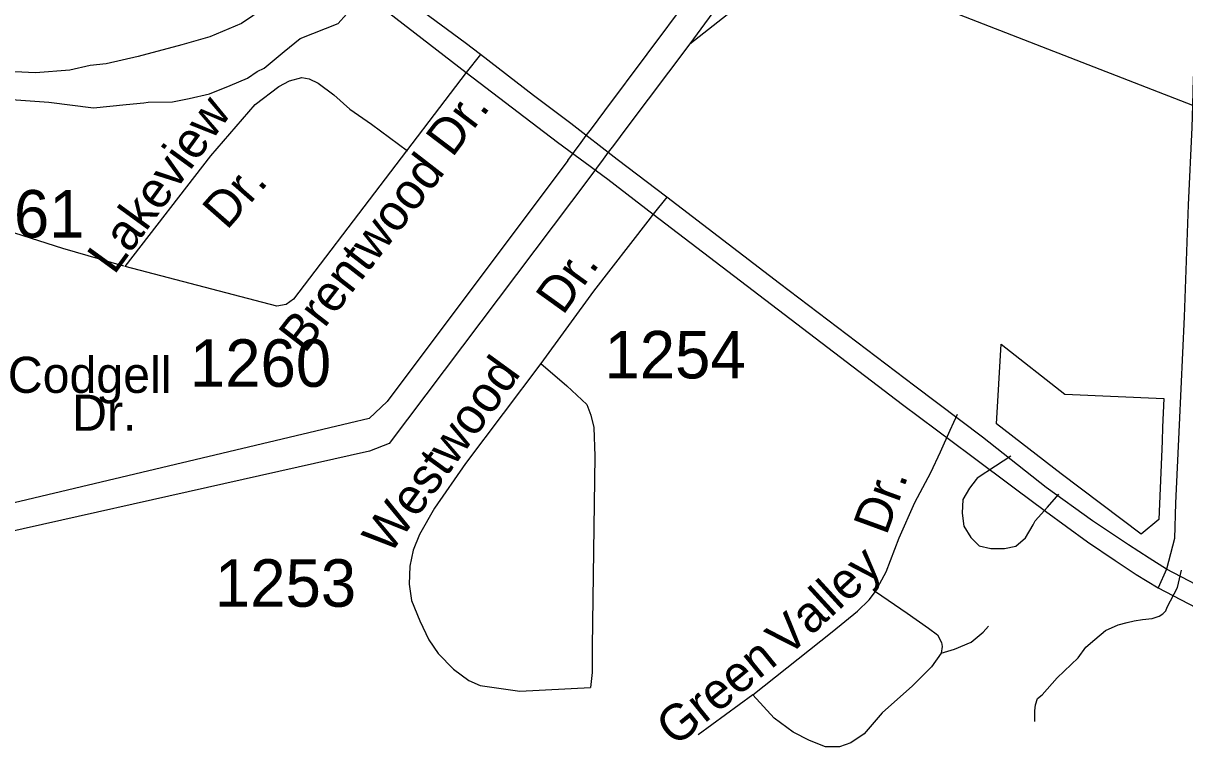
# Model space of a CAD drawing. Extents: x 2260773 to 2342389, y 552869 to 618546.
# Drawn here: x 2288230 to 2291288, y 602798 to 604702 of the extents above; entities that cross this region are included whole.
import ezdxf

# ---------------------------------------------------------------- set-up
doc = ezdxf.new("R2010")
doc.units = 0
for name, color, linetype in [('Exist Boundary Political City Limit New', 7, 'Continuous'), ('Exist Hydrographic Misc Water Feature', 7, 'Continuous'), ('Exist Road Non-System Type 51', 7, 'Continuous'), ('Exist Road Non-System Type 51 Label', 7, 'Continuous'), ('Exist Road Primary US Divided Attributed', 7, 'Continuous'), ('Exist Road Secondary Type 51 Attributed', 7, 'Continuous'), ('Exist Road Secondary Type 51 Label', 7, 'Continuous'), ('Exist Road Secondary Type 51 Number Label', 7, 'Continuous'), ('Exist Utilities Electrical Transmission Line', 7, 'Continuous'), ('Map Preparation Boundary City Limit Buffer Line', 7, 'Continuous')]:
    doc.layers.add(name, color=color, linetype=linetype)

msp = doc.modelspace()

# ---------------------------------------------------------------- linework, layer by layer
at = {"layer": 'Exist Boundary Political City Limit New'}
msp.add_lwpolyline([(2291219.8, 603395.9), (2291173.2, 603357.6), (2290962.8, 603515.7), (2290793, 603647.7), (2290804.8, 603856.9), (2290972.2, 603725.9), (2291233.2, 603714), (2291230, 603639.1), (2291228.5, 603601.8), (2291219.8, 603395.9)], dxfattribs=at)
at = {"layer": 'Exist Hydrographic Misc Water Feature'}
for points in [[(2288864.4, 604582.9), (2288917.7, 604627.6), (2288959.5, 604661.8), (2289059.2, 604700.7), (2289081.1, 604725), (2289090.9, 604741), (2289080.5, 604770.9), (2289024.1, 604812.3), (2289007.9, 604822.4), (2288984.3, 604828), (2288956, 604811.6), (2288894.5, 604761.2), (2288805.3, 604700.5), (2288721.6, 604665.6), (2288647.8, 604645.1), (2288532.6, 604613.8), (2288448.5, 604594.8), (2288406.7, 604590.6), (2288352.7, 604578.1), (2288262.7, 604571.3), (2288152.6, 604576.5)], [(2288199.6, 604500.9), (2288297.4, 604493.9), (2288415.7, 604478.9), (2288501.6, 604487.5), (2288547.5, 604492), (2288559.2, 604494.2), (2288623.2, 604494.7), (2288667.5, 604503.1), (2288721, 604515.7), (2288775, 604538), (2288820.5, 604556.6), (2288846.5, 604574.6), (2288864.4, 604582.9)]]:
    msp.add_lwpolyline(points, dxfattribs=at)
at = {"layer": 'Exist Road Non-System Type 51'}
for p, q in [((2290670.6, 603630.8), (2290689.7, 603673.2)), ((2290645.2, 603574.2), (2290670.6, 603630.8)), ((2290829.9, 603562.4), (2290790.1, 603536.4)), ((2290926.7, 603428.5), (2290956.6, 603462.3)), ((2291268.9, 603217), (2291279.2, 603262.9)), ((2291242.2, 603165.1), (2291268.9, 603217)), ((2290151.1, 602934.1), (2290007.6, 602829))]:
    msp.add_line(p, q, dxfattribs=at)
for points in [[(2288494.8, 604062.6), (2288335, 604108.5), (2288144, 604169.2), (2288043.4, 604195.9), (2287984.2, 604210.7), (2287967.9, 604216.6), (2287965, 604259), (2287962.8, 604279), (2287976.7, 604390.3), (2287996, 604592.8), (2288000.5, 604677.2)], [(2288841.2, 604487.7), (2288903.4, 604535), (2288931.5, 604549.9), (2288964, 604558.7), (2288983.2, 604555), (2289006.7, 604543.9), (2289048.4, 604512.8), (2289089.9, 604475.8), (2289147.6, 604435.8), (2289242.3, 604366.2)], [(2290473.8, 603206.6), (2290501.9, 603258.4), (2290536, 603347.3), (2290577.4, 603440.6), (2290619.5, 603519.5), (2290645.2, 603574.2)], [(2290790.1, 603536.4), (2290741.5, 603504.6), (2290739, 603501.3)], [(2290739, 603501.3), (2290721.8, 603478.4), (2290704.2, 603448.4), (2290702.4, 603412.2), (2290706.8, 603378.4), (2290725.1, 603348.6), (2290747.3, 603326.8), (2290777.3, 603319.2), (2290813.3, 603319.4), (2290843.2, 603325.6), (2290869.1, 603347.9), (2290888.9, 603382.2)], [(2290888.9, 603382.2), (2290894.6, 603392.2), (2290926.7, 603428.5)], [(2290151.1, 602934.1), (2290359.8, 603100), (2290426.4, 603154.8), (2290457.5, 603184.4), (2290473.8, 603206.6)], [(2290473.8, 603206.6), (2290557, 603149.1), (2290613.3, 603109.6), (2290637.6, 603091.9), (2290647.8, 603071.9), (2290649.8, 603062), (2290647, 603043.7)], [(2290893.4, 602864.4), (2290893.2, 602892.4), (2290895.1, 602908.3), (2290900.9, 602924.4), (2290912.9, 602934.5), (2290952.4, 602978.9), (2291007.8, 603031.4), (2291027.6, 603059.6), (2291051.4, 603079.7), (2291079.2, 603104.1), (2291112.9, 603118.4), (2291136.8, 603124.5), (2291154.9, 603128.8), (2291176.8, 603132.9), (2291202.8, 603135.2), (2291220.7, 603141.4), (2291230.7, 603147.4), (2291238.6, 603155.4), (2291242.2, 603165.1)], [(2290647, 603043.7), (2290681.8, 603054.4), (2290725.7, 603072.7), (2290757.5, 603099), (2290771.2, 603115.2)], [(2290647, 603043.7), (2290621.8, 603008.2), (2290571.5, 602957.8), (2290491.6, 602886.7), (2290444.2, 602831.9), (2290408.7, 602808.2), (2290379.1, 602797.9), (2290342.1, 602797.9), (2290300.6, 602814.1), (2290257.7, 602836.4), (2290207.4, 602873.4), (2290151.1, 602934.1)]]:
    msp.add_lwpolyline(points, dxfattribs=at)
at = {"layer": 'Exist Road Primary US Divided Attributed'}
for points in [[(2289434.5, 604619.1), (2289394, 604650.3), (2289187.7, 604802.5), (2289020.4, 604930.1)], [(2288971, 604897.2), (2289095.8, 604805.3), (2289396.8, 604572.1)], [(2289924.7, 604244.2), (2289794.4, 604343), (2289672.4, 604437.7), (2289573.6, 604511.7), (2289434.5, 604619.1)], [(2289396.8, 604572.1), (2289636.7, 604388.3), (2289769.7, 604290.9), (2289889, 604199)], [(2291239.9, 603265), (2291194.6, 603293.8), (2291139.8, 603329.5), (2291045.2, 603392.6), (2290923.1, 603480.4), (2290755.8, 603612), (2290577.6, 603746.5), (2290221.1, 604016.7), (2289924.7, 604244.2)], [(2289889, 604199), (2290544.7, 603698.5), (2290724.3, 603565.4), (2290842.2, 603476.2), (2290921.8, 603417.3), (2291031.9, 603337.1), (2291105.3, 603288.1), (2291160.4, 603251.3), (2291217.9, 603215.6)], [(2291685.5, 603049.7), (2291416.7, 603173.1), (2291239.9, 603265)], [(2291217.9, 603215.6), (2291337.2, 603153.9), (2291445.5, 603100.4), (2291562.1, 603046.9), (2291659.4, 603004.4)]]:
    msp.add_lwpolyline(points, dxfattribs=at)
at = {"layer": 'Exist Road Secondary Type 51 Attributed'}
for points in [[(2291326.4, 604714.2), (2291320.5, 604663.9), (2291310.1, 604557.3), (2291308.5, 604485.9), (2291307.1, 604426.9), (2291296.8, 604224), (2291286.4, 603929.3), (2291273.1, 603645), (2291264.2, 603439.1), (2291261.2, 603345.8), (2291239.9, 603265)], [(2289434.5, 604619.1), (2289396.8, 604572.1)], [(2289396.8, 604572.1), (2288941.8, 603975.2), (2288922.3, 603961.2), (2288898.4, 603957.1), (2288498.4, 604061.7)], [(2288498.4, 604061.7), (2288724.3, 604352.9), (2288841.2, 604487.7)], [(2289924.7, 604244.2), (2289889, 604199)], [(2289889, 604199), (2289874.4, 604180.9), (2289731.7, 603996.5), (2289593.1, 603806.4)], [(2289593.1, 603806.4), (2289394.8, 603542.8), (2289313.4, 603425.8), (2289273.4, 603356.2), (2289257.1, 603314.7), (2289248.2, 603273.2), (2289246.8, 603225.9), (2289252.7, 603182.9)], [(2289593.1, 603806.4), (2289661.2, 603747.2), (2289714.5, 603698.3), (2289724.8, 603670.2), (2289732.2, 603637.6), (2289735.2, 603562), (2289727.8, 603061.5), (2289727.8, 602993.3), (2289723.4, 602953.4)], [(2291239.9, 603265), (2291217.9, 603215.6)], [(2289252.7, 603182.9), (2289274.9, 603129.6), (2289298.4, 603079.3), (2289322.7, 603043.6), (2289363, 603002), (2289403.2, 602972.4), (2289433.5, 602958.6), (2289537.6, 602943.7), (2289723.4, 602953.4)]]:
    msp.add_lwpolyline(points, dxfattribs=at)
at = {"layer": 'Exist Utilities Electrical Transmission Line'}
for p, q in [((2290450.7, 605284.5), (2289985.2, 604647)), ((2289761.3, 604471.2), (2290361.2, 605273)), ((2289985.2, 604647), (2289819.5, 604427)), ((2289726, 604424.1), (2289761.3, 604471.2)), ((2289712.5, 604406), (2289726, 604424.1)), ((2289819.5, 604427), (2289784.1, 604380)), ((2289699, 604388), (2289712.5, 604406)), ((2289663.7, 604340.8), (2289699, 604388)), ((2289770.6, 604362), (2289757, 604344)), ((2289784.1, 604380), (2289770.6, 604362)), ((2289757, 604344), (2289721.6, 604296.9))]:
    msp.add_line(p, q, dxfattribs=at)
for points in [[(2289985.2, 604647), (2290251.2, 604857.3), (2290280.9, 604885.7), (2291308.5, 604485.9)], [(2289663.7, 604340.8), (2289188.6, 603705.9), (2289140.9, 603661.5), (2289089.1, 603648.9), (2287780.8, 603338.5)], [(2289721.6, 604296.9), (2289193.6, 603596), (2289141.8, 603575.5), (2287802.9, 603276)]]:
    msp.add_lwpolyline(points, dxfattribs=at)
at = {"layer": 'Map Preparation Boundary City Limit Buffer Line'}
msp.add_lwpolyline([(2291219.8, 603395.9), (2291173.2, 603357.6), (2290962.8, 603515.7), (2290793, 603647.7), (2290804.8, 603856.9), (2290972.2, 603725.9), (2291233.2, 603714), (2291230, 603639.1), (2291228.5, 603601.8), (2291219.8, 603395.9)], dxfattribs=at)

# ---------------------------------------------------------------- texts
at = {"layer": 'Exist Road Non-System Type 51 Label'}
for s, rotation, p in [('Dr.', 69.9006, (2290502.8, 603351.8)), ('Valley', 42.4886, (2290241.4, 603031.3)), ('Green', 39.0974, (2289946.7, 602795.6))]:
    msp.add_text(s, height=95, rotation=rotation, dxfattribs=at).set_placement(p)
at = {"layer": 'Exist Road Secondary Type 51 Label'}
for s, rotation, p in [('Lakeview', 54.0138, (2288469.8, 604037.2)), ('Dr.', 52.8461, (2289359.8, 604346)), ('Brentwood', 52.2684, (2288971.6, 603830.5)), ('Dr.', 48.7548, (2288766.4, 604155.1)), ('Dr.', 54.3568, (2289651.1, 603930.8)), ('Westwood', 54.0332, (2289194.2, 603299.8))]:
    msp.add_text(s, height=95, rotation=rotation, dxfattribs=at).set_placement(p)
for s, p in [('Codgell', (2288189.8, 603729)), ('Dr.', (2288359.1, 603629.3))]:
    msp.add_text(s, height=95, dxfattribs=at).set_placement(p)
at = {"layer": 'Exist Road Secondary Type 51 Number Label'}
for s, p in [('1261', (2288019.9, 604137.6)), ('1260', (2288669.2, 603744.9)), ('1254', (2289760.5, 603767)), ('1253', (2288735, 603166.2))]:
    msp.add_text(s, height=125, dxfattribs=at).set_placement(p)

doc.saveas('drawing.dxf')
